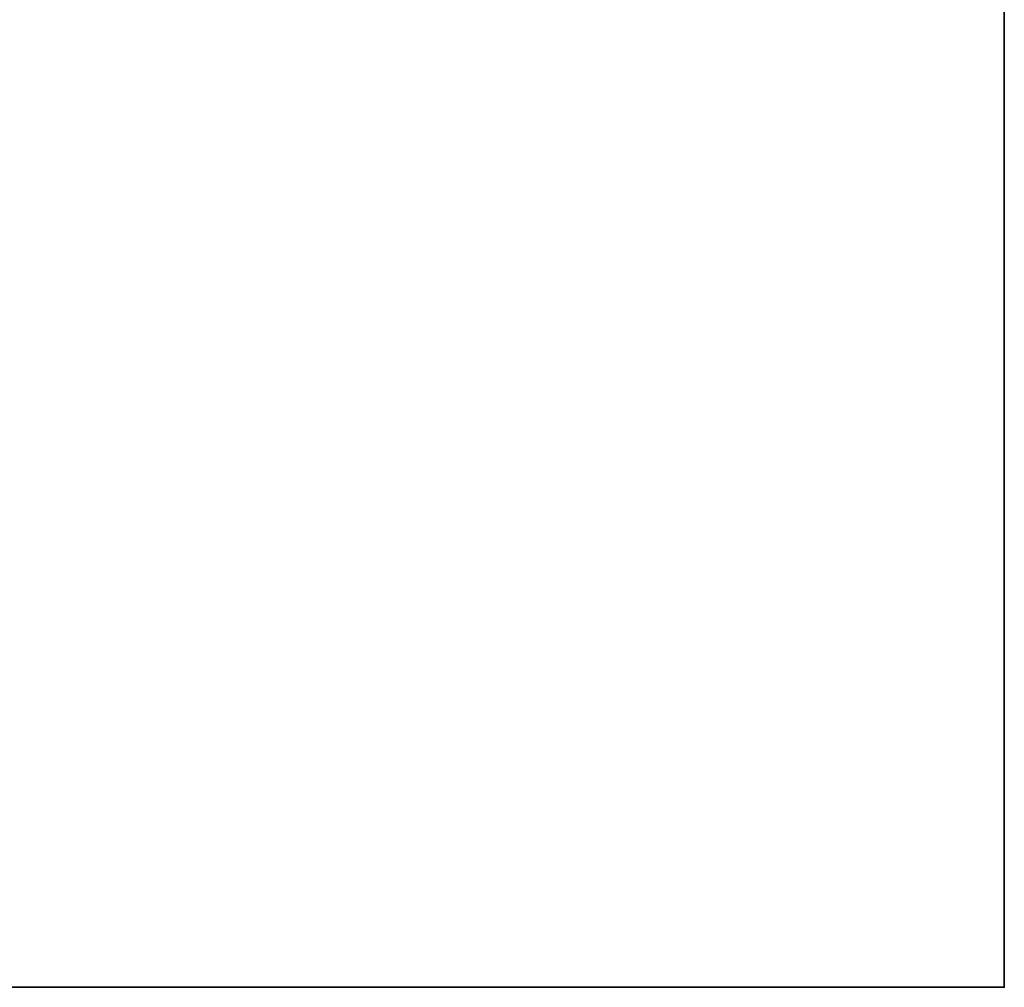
# Model space of a CAD drawing. Header units: millimetres. Extents: x -603 to 3703, y -120 to 249.
# Tile 803 of 1056: x 2083 to 2178, y -30 to 63. Entities that reach past the tile are written whole.
import ezdxf

# ---------------------------------------------------------------- set-up
doc = ezdxf.new("R2010")
doc.units = ezdxf.units.MM
doc.layers.add('152', color=7, linetype='Continuous', true_color=0xffffff)

# ---------------------------------------------------------------- blocks, each defined once
blk = doc.blocks.new('UG_SURFACE_002')
at = {"layer": '152', "color": 252, "linetype": 'Continuous', "lineweight": 35}
for points in [[(2177.5, -30, 2213), (2177.5, 229.8, 2213), (822.5, 229.8, 2213), (822.5, -30, 2213)], [(2027.5, -30, -7), (2027.5, 229.8, -7), (2177.5, 229.8, -7), (2177.5, -30, -7)], [(2177.5, -30, -7), (2177.5, 229.8, -7), (2177.5, 229.8, 2213), (2177.5, -30, 2213)], [(2177.5, -30, 2213), (822.5, -30, 2213), (972.5, -30, 2063), (2027.5, -30, 2063)], [(2027.5, -30, 2063), (2027.5, -30, -7), (2177.5, -30, -7), (2177.5, -30, 2213)]]:
    blk.add_3dface(points, dxfattribs=at)

msp = doc.modelspace()

# ---------------------------------------------------------------- linework, layer by layer
at = {"layer": '152', "color": 252, "linetype": 'Continuous', "lineweight": -3, "true_color": 0x939598}
for p, q in [((2177.5, -30, 2213), (2177.5, 229.8, 2213)), ((2177.5, 229.8, -7), (2177.5, -30, -7)), ((822.5, -30, 2213), (2177.5, -30, 2213)), ((2027.5, -30, -7), (2177.5, -30, -7)), ((2177.5, -30, 2213), (2177.5, -30, -7))]:
    msp.add_line(p, q, dxfattribs=at)

# ---------------------------------------------------------------- block references
msp.add_blockref('UG_SURFACE_002', (0, 0), dxfattribs=at)

doc.saveas('drawing.dxf')
